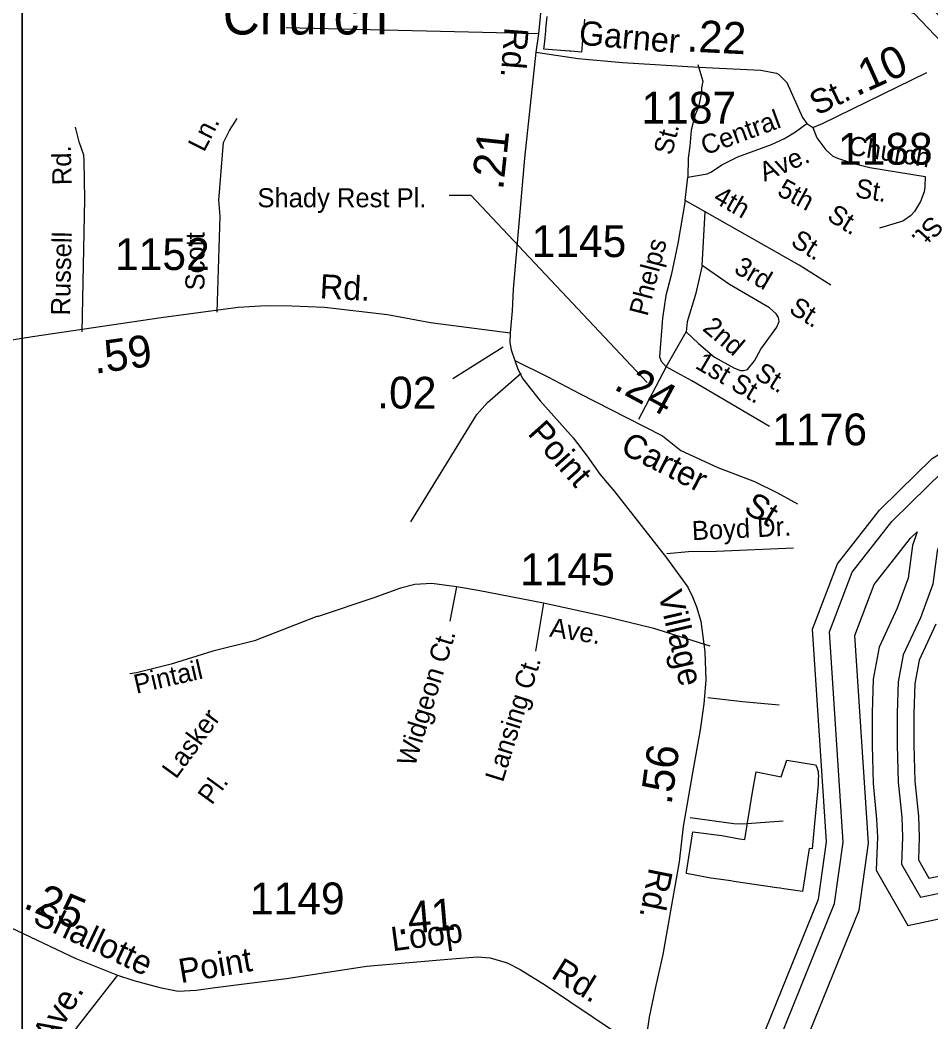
# Model space of a CAD drawing. Extents: x 2104537 to 2336408, y 34176 to 229611.
# Drawn here: x 2187492 to 2191069, y 61547 to 65482 of the extents above; entities that cross this region are included whole.
import ezdxf

# ---------------------------------------------------------------- set-up
doc = ezdxf.new("R2010")
doc.units = 0
for name, color, linetype in [('Exist Boundary Political City Limit New', 7, 'Continuous'), ('Exist Cultural Church Label', 7, 'Continuous'), ('Exist Hydrographic Buffer Line', 7, 'Continuous'), ('Exist Hydrographic Island Shore', 7, 'Continuous'), ('Exist Hydrographic River Shore', 7, 'Continuous'), ('Exist Road Non-System Type 51', 7, 'Continuous'), ('Exist Road Non-System Type 51 Label', 7, 'Continuous'), ('Exist Road Secondary Mileage Hundredths English Label', 7, 'Continuous'), ('Exist Road Secondary Type 51 Attributed', 7, 'Continuous'), ('Exist Road Secondary Type 51 Label', 7, 'Continuous'), ('Exist Road Secondary Type 51 Number Label', 7, 'Continuous'), ('Map Preparation Boundary City Limit Buffer Line', 7, 'Continuous'), ('Map Preparation Inset Cut Line', 7, 'Continuous')]:
    doc.layers.add(name, color=color, linetype=linetype)

msp = doc.modelspace()

# ---------------------------------------------------------------- linework, layer by layer
at = {"layer": 'Exist Boundary Political City Limit New'}
for points in [[(2189699.8, 65386.4), (2189696.8, 65355.4), (2189655.5, 65358.9), (2189649, 65359.5), (2189549.5, 65367.8), (2189552.5, 65398), (2189556.5, 65439.3), (2189556.5, 65440.2), (2189557, 65446.1), (2189561.8, 65496)], [(2189709.2, 65485.7), (2189704.5, 65435.6), (2189703.8, 65427.8), (2189699.8, 65386.4)], [(2190627.8, 62513.6), (2190626.5, 62500), (2190626, 62495.6), (2190626.5, 62491.9), (2190626.5, 62488.5), (2190626.2, 62484.1), (2190626.2, 62479.3), (2190607.8, 62284), (2190602, 62226.1), (2190591.2, 62227.7), (2190582, 62169), (2190572.2, 62108.8), (2190564.5, 62059.7), (2190491.8, 62069.9), (2190476.2, 62072.1), (2190463.2, 62073.9), (2190295.2, 62098.5), (2190282.5, 62100.4), (2190274, 62101.7), (2190204, 62111.9), (2190184.2, 62115.7), (2190108.5, 62129.2), (2190109.2, 62134.9), (2190133.8, 62293.1), (2190247.2, 62278.6), (2190317.8, 62266.5), (2190337.8, 62263.1), (2190347.2, 62320.7), (2190371.2, 62464.3), (2190372.5, 62471.4), (2190377.2, 62500), (2190382, 62529.2), (2190481.2, 62508.8), (2190502.8, 62575.5), (2190616, 62557.1), (2190620.2, 62547.5), (2190624, 62537.7), (2190626.5, 62530), (2190626.5, 62520.7), (2190627.8, 62513.6)]]:
    msp.add_lwpolyline(points, dxfattribs=at)
at = {"layer": 'Exist Hydrographic Buffer Line'}
for points in [[(2190989.7, 63585.2), (2191114.3, 63707.3), (2191319.4, 63834.1), (2191604.9, 63949), (2191603, 64084.7), (2191508.3, 64270.6), (2191456.2, 64655.5), (2191305.3, 64951.5), (2191286, 65264.7), (2191188.9, 65407.1), (2191039.9, 65563.1), (2190793.9, 65645.6), (2190364.1, 65611.5), (2190190, 65689.2), (2190098.8, 65777.5), (2189893.2, 65745.3), (2189917, 65845), (2189904, 65986.7), (2189704.4, 66111.5)], [(2190480.8, 60390.4), (2190450.6, 60706.2), (2190342.2, 60886.2), (2190340.4, 61147.2), (2190690.6, 62011.8), (2190724.7, 62252.3), (2190670, 63079.2), (2190759.4, 63313.8), (2190915.6, 63512.6), (2190989.7, 63585.2)], [(2191256.6, 63546), (2191129.4, 63505.8), (2191092.7, 63395.8), (2191075.7, 63266), (2191027.5, 63134.2), (2190959.8, 62988.1), (2190940.2, 62882.1), (2190936.6, 62759), (2190936.6, 62633.3), (2190940.1, 62489), (2190953.9, 62350.7), (2190957.2, 62272.6), (2190953.1, 62167), (2191027.4, 62036.9), (2191152.4, 62063.2), (2191212.8, 62104.8), (2191297.2, 62140.5), (2191413.8, 62195.2), (2191481.3, 62243.4), (2191563.8, 62265.7), (2191655.1, 62304.8), (2191742, 62411.1), (2191656, 62468.5)], [(2190581.4, 60372.2), (2190546.4, 60737.9), (2190440.5, 60913.8), (2190439, 61128.4), (2190786.4, 61986), (2190823.6, 62248.6), (2190769.6, 63064.2), (2190846, 63264.7), (2190989.1, 63446.8), (2191014.1, 63471.4)], [(2191014.1, 63471.4), (2190996.4, 63418), (2190979.5, 63289.6), (2190936.5, 63171.9), (2190865.3, 63018.2), (2190842, 62892.5), (2190838.1, 62760.5), (2190838.1, 62632.2), (2190841.8, 62482.9), (2190855.7, 62343.8), (2190858.7, 62272.5), (2190853.7, 62142.7), (2190977.5, 61925.8), (2191192, 61971), (2191260.3, 62018), (2191337.3, 62050.6), (2191463.8, 62109.9), (2191524.1, 62153), (2191596.1, 62172.5), (2191699.2, 62216.7)]]:
    msp.add_lwpolyline(points, dxfattribs=at)
at = {"layer": 'Exist Hydrographic Island Shore'}
msp.add_lwpolyline([(2191088.2, 63109.1), (2191022.8, 62968), (2191005.6, 62875.1), (2191002.2, 62758.1), (2191002.2, 62634.1), (2191005.6, 62493), (2191019.4, 62355.3), (2191022.8, 62272.7), (2191019.4, 62183.2), (2191060.7, 62111), (2191126, 62124.7)], dxfattribs=at)
at = {"layer": 'Exist Hydrographic River Shore'}
for points in [[(2190943.7, 63632), (2191073.6, 63759.2), (2191289.7, 63892.9), (2191538.6, 63993.1), (2191537.6, 64068.5), (2191444.7, 64250.8), (2191392.6, 64635.6), (2191240.7, 64933.9), (2191221.6, 65242.6), (2191137.8, 65365.6), (2191003.7, 65506), (2190785.7, 65579.1), (2190352.6, 65544.8), (2190152.7, 65634), (2190076.6, 65707.6), (2189852.7, 65672.6), (2189818.7, 65715.9), (2189850.6, 65849.8), (2189841.6, 65948.4), (2189684.6, 66046.5)], [(2190413.7, 60402.5), (2190386.7, 60685.2), (2190276.7, 60867.7), (2190274.7, 61159.8), (2190626.8, 62029), (2190658.8, 62254.7), (2190603.6, 63089.2), (2190701.6, 63346.5), (2190866.7, 63556.5), (2190943.7, 63632)]]:
    msp.add_lwpolyline(points, dxfattribs=at)
at = {"layer": 'Exist Road Non-System Type 51'}
for p, q in [((2189527.3, 65428.1), (2188537.3, 65451.5)), ((2190103.3, 64772.7), (2190113.9, 64865)), ((2190181.8, 64727.9), (2190103.3, 64772.7)), ((2190170.5, 64517.4), (2190181.8, 64727.9)), ((2190029.7, 64119.6), (2190108.1, 64256.8)), ((2190029.7, 64119.6), (2189920.3, 63912.3))]:
    msp.add_line(p, q, dxfattribs=at)
for points in [[(2190153.9, 65307.5), (2190173, 65241.8), (2190167.3, 65215.7), (2190167.6, 65197.6), (2190156.3, 65141.4), (2190142.9, 65109.2), (2190127.6, 65049.1), (2190122.2, 64986.9), (2190115, 64938.8), (2190113.9, 64865)], [(2188294.9, 65008.7), (2188314.6, 65047.3), (2188344.4, 65095.6)], [(2187736, 64257), (2187747.1, 64778.4), (2187743.7, 64928.4), (2187742.8, 64950.7), (2187724.5, 65003.9), (2187710.5, 65060.3)], [(2190113.9, 64865), (2190190.3, 64877.3), (2190207.8, 64886.1), (2190247.7, 64912.9), (2190310.3, 64944.5), (2190442.5, 64993.2), (2190494.1, 65015.8), (2190537.6, 65042.2), (2190581.5, 65074.8)], [(2190605.5, 65059.3), (2190620.2, 65019.6), (2190656.7, 64972), (2190683.7, 64946.9), (2190701.3, 64938.6), (2190761.3, 64919.1), (2190829.5, 64902), (2191046, 64867)], [(2188265.7, 64333.7), (2188277.6, 64711.1), (2188273.2, 64774.8), (2188291.1, 65001.2), (2188294.9, 65008.7)], [(2191046, 64867), (2191044.9, 64825.1), (2191041.9, 64807.4), (2191027.4, 64768.6), (2191004, 64729.4), (2190988.3, 64712.3), (2190958.4, 64691.9), (2190866.9, 64664.4)], [(2190103.3, 64772.7), (2190075.4, 64604.6), (2190049.1, 64480.1), (2190028.2, 64399.4), (2190015.3, 64311.4), (2190003.5, 64158.4), (2190009.7, 64141.9), (2190029.7, 64119.6)], [(2190675.6, 64440.1), (2190550.8, 64518.3), (2190181.8, 64727.9)], [(2190170.5, 64517.4), (2190144.1, 64403.4), (2190111.5, 64296.8), (2190108.1, 64256.8)], [(2190108.1, 64256.8), (2190156.4, 64211.3), (2190219.4, 64158.2), (2190297.9, 64115), (2190321.4, 64105.7), (2190332.9, 64105.2), (2190348, 64109.8), (2190375.9, 64143.7), (2190400.7, 64188.5), (2190463.8, 64275.2), (2190472.4, 64298), (2190469.7, 64313.2), (2190461.2, 64327.4), (2190434.7, 64350.9), (2190277.7, 64442.9), (2190170.5, 64517.4)], [(2190434.9, 63885), (2190130.6, 64064.8), (2190029.7, 64119.6)], [(2189026.4, 63511.3), (2189285.2, 63931.8), (2189328.1, 63979.9), (2189459.3, 64095.1)], [(2190529.4, 63408.1), (2190227.3, 63394), (2190117.3, 63392.8), (2190031.2, 63385.6)], [(2189206.5, 63255.1), (2189108.8, 63269), (2189042.8, 63264.4), (2188985.9, 63250.7), (2188881.2, 63212), (2188662.7, 63139.2), (2188658.2, 63139.2)], [(2189206.5, 63255.1), (2189180, 63121)], [(2189548, 63191.5), (2189290.8, 63241.6), (2189206.5, 63255.1)], [(2189548, 63191.5), (2189516.8, 63002.6)], [(2189786.9, 63139.2), (2189548, 63191.5)], [(2188658.2, 63139.2), (2188413.3, 63043.6), (2188249.4, 63002.6), (2188085.6, 62952.5), (2187949, 62918.3), (2187922.9, 62913.6)], [(2190201.7, 63022.1), (2189980.4, 63091.4), (2189786.9, 63139.2)], [(2190473.2, 62791.4), (2190329.1, 62803.4), (2190192.9, 62819.8)], [(2190489, 62335.4), (2190329, 62323.7), (2190295.3, 62325), (2190123.1, 62348.7)]]:
    msp.add_lwpolyline(points, dxfattribs=at)
at = {"layer": 'Exist Road Non-System Type 51 Label'}
msp.add_lwpolyline([(2189176.8, 64793.2), (2189262.4, 64793.2), (2189954.1, 64057.9)], dxfattribs=at)
at = {"layer": 'Exist Road Secondary Mileage Hundredths English Label'}
msp.add_line((2189388.7, 64196.4), (2189192.1, 64072.6), dxfattribs=at)
at = {"layer": 'Exist Road Secondary Type 51 Attributed'}
for points in [[(2189529.2, 66816.3), (2189606.1, 66487), (2189612.4, 66439), (2189619.7, 66305), (2189619.1, 66255.1), (2189612.8, 66169), (2189570, 65855.4), (2189527.3, 65428.1), (2189518.1, 65355.8)], [(2189518.1, 65355.8), (2189473.6, 64939.3), (2189428.6, 64424.8), (2189424.3, 64339.6), (2189416.1, 64252.8)], [(2189518.1, 65355.8), (2189684.3, 65330.3), (2189858.4, 65314.7), (2190157.2, 65296.5), (2190400.6, 65284.7), (2190462, 65273.3), (2190471.8, 65267.9), (2190503.6, 65236.7), (2190564.9, 65098.8), (2190581.5, 65074.8)], [(2190581.5, 65074.8), (2190605.5, 65059.3), (2190643.2, 65075.6), (2191052.9, 65275)], [(2186343.3, 64064.1), (2186536, 64082.7), (2186907.1, 64136.7), (2187541.4, 64238.3), (2188045.7, 64312.9), (2188348.4, 64354.4), (2188458.2, 64360.6), (2188559.8, 64358.6), (2188688.3, 64354.4), (2188935, 64325.4), (2189103.5, 64294.2), (2189416.1, 64252.8)], [(2189416.1, 64252.8), (2189415.3, 64215.1), (2189420.4, 64186.8), (2189435.3, 64144.7)], [(2189435.3, 64144.7), (2189564.8, 64080), (2189689.5, 64015), (2189876.6, 63918.8), (2190014.3, 63848.6), (2190087, 63791.5), (2190232.5, 63723.9), (2190376.7, 63669.9), (2190465.8, 63624.8), (2190545.5, 63581.7)], [(2189435.3, 64144.7), (2189446.8, 64110.1), (2189466.7, 64072.3), (2189534.9, 63986.3), (2189664.1, 63840.9), (2189719.6, 63768.2), (2189769.3, 63698.2), (2189825.9, 63630.5), (2189931.4, 63496.7), (2190030.5, 63369.2), (2190113.9, 63254.3), (2190132.8, 63216.5), (2190148.5, 63176.9), (2190165.8, 63120.2), (2190181.5, 63000.6), (2190184.7, 62888.8), (2190176.8, 62795.9), (2190162.7, 62693.6), (2190132.8, 62525.2), (2190096.6, 62314.2), (2190080.8, 62175.7), (2190046.2, 61983.7), (2190016.3, 61812.1), (2189986.4, 61678.3), (2189962.8, 61565), (2189942.4, 61430.9)], [(2186766.1, 62397.3), (2186820.9, 62297.9), (2186840.4, 62268.6), (2186886.2, 62213.9), (2186913.9, 62186.8), (2186951.7, 62155.2), (2187011, 62116), (2187095.1, 62070.1), (2187429.7, 61929.1), (2187711.6, 61796.4), (2187875.1, 61730)], [(2187875.1, 61730), (2187939.6, 61709.3), (2188041.2, 61682.3), (2188112.9, 61667), (2188184.2, 61672), (2188258.8, 61682.3), (2188538.7, 61717.6), (2188852.5, 61765.3), (2189187.6, 61794.2), (2189288.4, 61802.1), (2189337.9, 61798.9), (2189404.5, 61778.6), (2189456.1, 61752.6), (2189555.7, 61691.3), (2189838.1, 61500.8), (2189942.4, 61430.9)], [(2187875.1, 61730), (2187715.9, 61527.3), (2187688.9, 61489.1), (2187664.5, 61448.9), (2187651, 61415), (2187642.2, 61382.4), (2187637.9, 61346.7), (2187645, 61271.1), (2187664.9, 61197.9), (2187687.5, 61143.3), (2187895.1, 60732.2)]]:
    msp.add_lwpolyline(points, dxfattribs=at)
at = {"layer": 'Map Preparation Boundary City Limit Buffer Line'}
for points in [[(2189699.8, 65386.4), (2189696.8, 65355.4), (2189655.5, 65358.9), (2189649, 65359.5), (2189549.5, 65367.8), (2189552.5, 65398), (2189556.5, 65439.3), (2189556.5, 65440.2), (2189557, 65446.1), (2189561.8, 65496)], [(2189709.2, 65485.7), (2189704.5, 65435.6), (2189703.8, 65427.8), (2189699.8, 65386.4)], [(2190627.8, 62513.6), (2190626.5, 62500), (2190626, 62495.6), (2190626.5, 62491.9), (2190626.5, 62488.5), (2190626.2, 62484.1), (2190626.2, 62479.3), (2190607.8, 62284), (2190602, 62226.1), (2190591.2, 62227.7), (2190582, 62169), (2190572.2, 62108.8), (2190564.5, 62059.7), (2190491.8, 62069.9), (2190476.2, 62072.1), (2190463.2, 62073.9), (2190295.2, 62098.5), (2190282.5, 62100.4), (2190274, 62101.7), (2190204, 62111.9), (2190184.2, 62115.7), (2190108.5, 62129.2), (2190109.2, 62134.9), (2190133.8, 62293.1), (2190247.2, 62278.6), (2190317.8, 62266.5), (2190337.8, 62263.1), (2190347.2, 62320.7), (2190371.2, 62464.3), (2190372.5, 62471.4), (2190377.2, 62500), (2190382, 62529.2), (2190481.2, 62508.8), (2190502.8, 62575.5), (2190616, 62557.1), (2190620.2, 62547.5), (2190624, 62537.7), (2190626.5, 62530), (2190626.5, 62520.7), (2190627.8, 62513.6)]]:
    msp.add_lwpolyline(points, dxfattribs=at)
at = {"layer": 'Map Preparation Inset Cut Line'}
for points in [[(2262949.2, 100213), (2187500, 100213), (2187500, 55964.5), (2244094.4, 55964.5), (2244094.4, 70118.4), (2262949.2, 70118.4)], [(2116896.5, 80445.9), (2116896.5, 37235.7), (2173491, 37235.7), (2173491, 50351.3), (2187500, 54765.8), (2187500, 55964.5), (2187500, 80446.6)]]:
    msp.add_lwpolyline(points, close=True, dxfattribs=at)

# ---------------------------------------------------------------- texts
at = {"layer": 'Exist Cultural Church Label'}
msp.add_text('Church', height=150, dxfattribs=at).set_placement((2188288.6, 65424.9))
at = {"layer": 'Exist Road Non-System Type 51 Label'}
for s, rotation, p in [('Central', 20.2016, (2190182.2, 64949.8)), ('Ln.', 62.9801, (2188214.7, 64959.7)), ('St.', 75.7416, (2190051.4, 64947.5)), ('Church', 350.8134, (2190740.3, 64953.9)), ('Rd.', 91.2755, (2187694.8, 64833.8)), ('Ave.', 23.6716, (2190415.4, 64845.7)), ('5th', 331.6376, (2190460.8, 64796.1)), ('St.', 350.8134, (2190768.4, 64786.1)), ('4th', 330.4084, (2190209.2, 64768.9)), ('St.', 327.9314, (2190656.7, 64699.4)), ('St.', 227.2438, (2191069.4, 64717.8)), ('St.', 327.9314, (2190514, 64599.4)), ('Russell', 88.7871, (2187688.1, 64320.7)), ('Scott ', 89.9366, (2188216.5, 64419.7)), ('Phelps', 75.4613, (2189955.5, 64315.3)), ('3rd', 329.6502, (2190290.9, 64492.1)), ('St.', 327.9314, (2190506.9, 64335.3)), ('2nd', 319.8802, (2190168.2, 64265.7)), ('1st St.', 329.4276, (2190138.9, 64117)), ('St.', 327.9314, (2190371.4, 64078.3)), ('Boyd Dr.', 2.6891, (2190131.9, 63438.7)), ('Ave.', 351.3518, (2189568.5, 63060.4)), ('Widgeon Ct.', 72.9654, (2189042.3, 62546.5)), ('Pintail', 12.9757, (2187948.7, 62835.3)), ('Lansing Ct.', 72.7029, (2189388, 62485)), ('Lasker', 53.905, (2188104.6, 62497.6)), ('Pl.', 53.905, (2188245, 62395.8))]:
    msp.add_text(s, height=75, rotation=rotation, dxfattribs=at).set_placement(p)
msp.add_text('Shady Rest Pl.', height=75, dxfattribs=at).set_placement((2188424.4, 64746.3))
at = {"layer": 'Exist Road Secondary Mileage Hundredths English Label'}
for s, rotation, p in [('.22', 357.2129, (2190108, 65358.3)), ('.10', 24.3034, (2190776.6, 65180.8)), ('.21', 83.9081, (2189388.8, 64812)), ('.59', 7.9896, (2187786.4, 64092)), ('.24', 331.7307, (2189818.5, 64034)), ('.02', 359.5664, (2188894.4, 63956.7)), ('.56', 82.1203, (2190049.9, 62396.9)), ('.25', 337.1489, (2187500.6, 61996.3)), ('.41', 4.9343, (2188972.8, 61889.5))]:
    msp.add_text(s, height=125, rotation=rotation, dxfattribs=at).set_placement(p)
at = {"layer": 'Exist Road Secondary Type 51 Label'}
for s, rotation, p in [('Garner', 355.0345, (2189684.1, 65385.3)), ('Rd.', 265.5651, (2189394.8, 65455.2)), ('St.', 25.9584, (2190621.7, 65105.1)), ('Rd.', 356.9598, (2188667.5, 64389)), ('Point', 311.8139, (2189482.2, 63856.1)), ('Carter', 333.1436, (2189844.9, 63783.6)), ('St', 328.8623, (2190329, 63552)), ('Village', 283.1605, (2189997.3, 63230.2)), ('Rd.', 258.6121, (2189962.8, 62155.8)), ('Shallotte', 334.6695, (2187537.5, 61936.8)), ('Loop', 7.4861, (2188954.8, 61824.3)), ('Point', 9.7013, (2188123.6, 61698.8)), ('Rd.', 328.3739, (2189572.9, 61722.2)), ('Ave.', 59.6708, (2187617.8, 61453))]:
    msp.add_text(s, height=95, rotation=rotation, dxfattribs=at).set_placement(p)
at = {"layer": 'Exist Road Secondary Type 51 Number Label'}
for s, p in [('1187', (2189932.1, 65074.9)), ('1188', (2190703.8, 64913.5)), ('1145', (2189500.8, 64550.7)), ('1152', (2187865.1, 64499.9)), ('1176', (2190445.9, 63811.3)), ('1145', (2189455.9, 63261.8)), ('1149', (2188394.8, 61969.4))]:
    msp.add_text(s, height=125, dxfattribs=at).set_placement(p)

doc.saveas('drawing.dxf')
